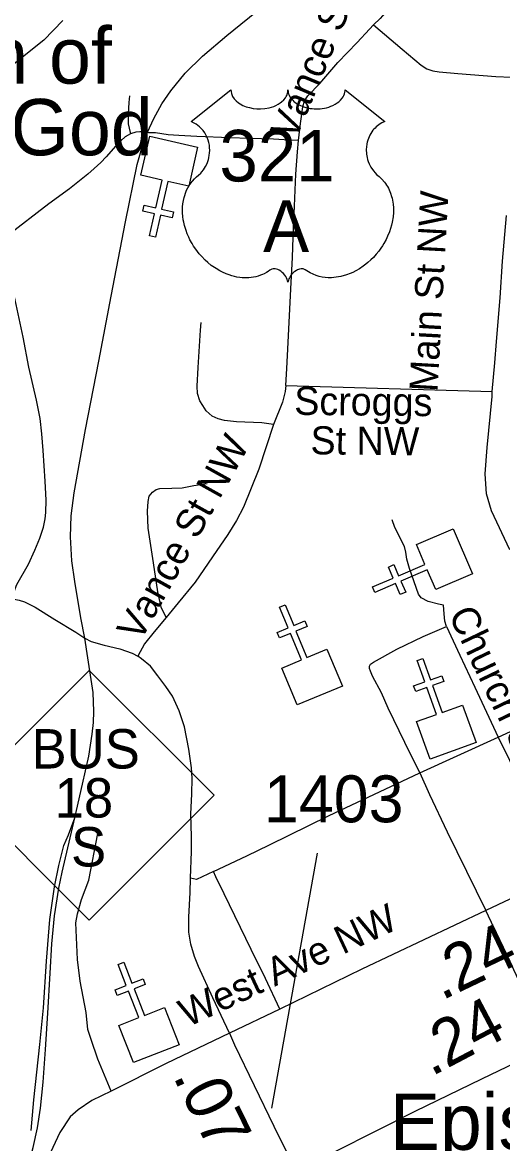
# Model space of a CAD drawing. Extents: x 1159738 to 1321356, y 736314 to 882035.
# Drawn here: x 1246348 to 1247628, y 796685 to 799672 of the extents above; entities that cross this region are included whole.
import ezdxf

# ---------------------------------------------------------------- set-up
doc = ezdxf.new("R2010")
doc.units = 0
for name, color, linetype in [('Exist Cultural Church CELL', 7, 'Continuous'), ('Exist Cultural Church Label', 7, 'Continuous'), ('Exist Railroad Mainline', 7, 'Continuous'), ('Exist Railroad Siding', 7, 'Continuous'), ('Exist Road Non-System Type 51', 7, 'Continuous'), ('Exist Road Non-System Type 51 Label', 7, 'Continuous'), ('Exist Road Primary NC Attributed', 7, 'Continuous'), ('Exist Road Primary NC Label', 7, 'Continuous'), ('Exist Road Primary NC Mileage Hundredths English Label', 7, 'Continuous'), ('Exist Road Primary NC Shield CELL', 7, 'Continuous'), ('Exist Road Primary NC Shield Number Label', 7, 'Continuous'), ('Exist Road Primary US Attributed', 7, 'Continuous'), ('Exist Road Primary US Label', 7, 'Continuous'), ('Exist Road Primary US Shield CELL', 7, 'Continuous'), ('Exist Road Primary US Shield Number Label', 7, 'Continuous'), ('Exist Road Secondary Mileage Hundredths English Label', 7, 'Continuous'), ('Exist Road Secondary Type 51 Attributed', 7, 'Continuous'), ('Exist Road Secondary Type 51 Number Label', 7, 'Continuous')]:
    doc.layers.add(name, color=color, linetype=linetype)

msp = doc.modelspace()

# ---------------------------------------------------------------- linework, layer by layer
at = {"layer": 'Exist Cultural Church CELL'}
for points in [[(1246791.4, 799236.1), (1246735.8, 799248.5), (1246719.1, 799174.2), (1246750.3, 799167.2), (1246746.8, 799151.6), (1246715.6, 799158.6), (1246702.4, 799099.9), (1246686.7, 799103.5), (1246699.9, 799162.1), (1246668.7, 799169.2), (1246672.2, 799184.7), (1246703.5, 799177.7), (1246720.2, 799252), (1246663.9, 799264.8), (1246687.3, 799368.6), (1246814.7, 799340)], [(1247449.3, 798160.8), (1247426.8, 798213.1), (1247356.8, 798183.1), (1247369.4, 798153.7), (1247354.7, 798147.4), (1247342.1, 798176.8), (1247286.8, 798153.2), (1247280.5, 798167.9), (1247335.8, 798191.6), (1247323.2, 798221), (1247337.9, 798227.3), (1247350.5, 798197.9), (1247420.5, 798227.8), (1247397.9, 798280.8), (1247495.8, 798322.7), (1247547.2, 798202.6)], [(1247039, 797951.9), (1247091.5, 797973.9), (1247062.3, 798044.2), (1247032.7, 798031.9), (1247026.6, 798046.6), (1247056.1, 798058.9), (1247033, 798114.4), (1247047.8, 798120.6), (1247070.9, 798065.1), (1247100.4, 798077.4), (1247106.6, 798062.7), (1247077, 798050.3), (1247106.3, 797980.1), (1247159.6, 798002.2), (1247200.6, 797903.9), (1247080, 797853.6)], [(1247398.3, 797809), (1247451.9, 797828.4), (1247426.1, 797900.1), (1247396, 797889.2), (1247390.5, 797904.2), (1247420.6, 797915.1), (1247400.3, 797971.7), (1247415.3, 797977.1), (1247435.7, 797920.5), (1247465.8, 797931.4), (1247471.2, 797916.3), (1247441.1, 797905.5), (1247466.9, 797833.8), (1247521.2, 797853.3), (1247557.3, 797753.1), (1247434.4, 797708.9)], [(1246605.3, 796999.6), (1246658.3, 797020.4), (1246630.7, 797091.3), (1246600.8, 797079.7), (1246595, 797094.6), (1246624.9, 797106.2), (1246603, 797162.3), (1246617.9, 797168.1), (1246639.8, 797112), (1246669.6, 797123.7), (1246675.4, 797108.8), (1246645.6, 797097.2), (1246673.2, 797026.2), (1246727, 797047.1), (1246765.7, 796947.9), (1246644, 796900.4)]]:
    msp.add_lwpolyline(points, close=True, dxfattribs=at)
at = {"layer": 'Exist Railroad Mainline'}
for points in [[(1246681.4, 799379.4), (1246697.8, 799416.1), (1246719.6, 799455.2), (1246743.6, 799490.1), (1246781.6, 799536.6), (1246827.9, 799582), (1246892.8, 799636.9), (1247088.1, 799796.5), (1247173.8, 799877.1), (1247225.5, 799934.3), (1247245.5, 799964.3), (1247270.3, 800005.3), (1247295, 800057.3), (1247317.5, 800134.6), (1247331.5, 800226), (1247351.7, 800403.1)], [(1246514.2, 798031.6), (1246503.7, 798085.2), (1246487.4, 798182.3), (1246480.1, 798237.6), (1246476.5, 798301.1), (1246477.9, 798357.2), (1246486.1, 798418.5), (1246516.4, 798587.2), (1246551.3, 798769.8), (1246584.9, 798942.5), (1246622.9, 799141.1), (1246653.8, 799293.8), (1246669.7, 799349.1), (1246681.4, 799379.4)], [(1246487.9, 797552.7), (1246499.7, 797603.1), (1246525.1, 797716.7), (1246533.7, 797775.3), (1246537.3, 797806.8), (1246538.2, 797835.8), (1246536.4, 797887.1), (1246522.3, 797979.3), (1246514.2, 798031.6)], [(1246058.6, 796054.5), (1246087.2, 796094.5), (1246125.7, 796155.5), (1246171.1, 796225.4), (1246203.7, 796283.1), (1246259, 796387.2), (1246296.6, 796464.8), (1246346, 796577.5), (1246363.2, 796624.3), (1246376.9, 796674.7), (1246388.6, 796726.6), (1246395.9, 796778.9), (1246403.6, 796848.8), (1246409.9, 796935.7), (1246415.4, 797032.4), (1246421.7, 797138.8), (1246426.7, 797216.9), (1246433.5, 797291.9), (1246445.3, 797365.5), (1246453.9, 797408.2), (1246487.9, 797552.7)]]:
    msp.add_lwpolyline(points, dxfattribs=at)
at = {"layer": 'Exist Railroad Siding'}
msp.add_lwpolyline([(1246371, 796719.9), (1246378.3, 796801.2), (1246394.1, 796948.4), (1246404, 797046.7), (1246411.8, 797171.1), (1246420.8, 797281.9), (1246433.1, 797368.6), (1246444.9, 797425.9), (1246458, 797478.6), (1246470.7, 797507.7), (1246487.9, 797552.7)], dxfattribs=at)
at = {"layer": 'Exist Road Non-System Type 51'}
for p, q in [((1247050.4, 798704.4), (1247600.2, 798688.6)), ((1247616, 797767.6), (1247837.3, 797871.1)), ((1247407.3, 797672.4), (1247616, 797767.6)), ((1247745.9, 796958.9), (1247583.3, 797305.5))]:
    msp.add_line(p, q, dxfattribs=at)
for points in [[(1247431.9, 799988.5), (1247422.2, 799973.1), (1247409.3, 799941.9), (1247397, 799903.7), (1247380.9, 799828.6), (1247365.5, 799771.4), (1247352.6, 799746.4), (1247338.7, 799724.7), (1247301.5, 799682.9), (1247284, 799665.2)], [(1246455.6, 799677), (1246405, 799624.4), (1246275.9, 799522.3), (1246234.7, 799493.6), (1246181.3, 799442.9), (1246139.9, 799407.1), (1246124.3, 799399.5)], [(1247083.4, 799357.7), (1247089.1, 799402.5), (1247095.4, 799447), (1247099.8, 799462.7), (1247108.5, 799476.8), (1247141, 799509.6), (1247188.9, 799564.8), (1247240.3, 799618.6), (1247272.7, 799654.3), (1247284, 799665.2)], [(1247284, 799665.2), (1247360.3, 799600.5), (1247410.5, 799557.9), (1247425.8, 799548.6), (1247441.9, 799542.9), (1247458.9, 799540.3), (1247508.7, 799535.9), (1247609.8, 799528.1), (1247651.4, 799526.2), (1247668.7, 799525.6)], [(1246633.5, 799476.6), (1246631.3, 799458.6), (1246629.7, 799428.6), (1246630.1, 799402.1), (1246632.6, 799390.1), (1246636.4, 799374.9)], [(1247083.4, 799357.7), (1247059.6, 799358.7), (1247017, 799361.2), (1246953.1, 799362.8), (1246900.4, 799364.8), (1246813, 799368.5), (1246764.5, 799370.5), (1246736.6, 799372.9), (1246702.6, 799377.4), (1246684.8, 799378.2), (1246681.4, 799379.4), (1246671, 799380.2), (1246660.5, 799380.2), (1246650, 799379.8), (1246636.4, 799374.9), (1246622.2, 799367.2), (1246610.9, 799357.5), (1246596.7, 799342.9), (1246571.2, 799314.2), (1246557.4, 799299.2), (1246539.6, 799283), (1246522.6, 799268), (1246473.3, 799228.8), (1246418.6, 799188.3), (1246305.4, 799101.4)], [(1247050.4, 798704.4), (1247052.6, 798749.6), (1247056.2, 798819.3), (1247063.5, 798962), (1247067.9, 799045.8), (1247070, 799126.6), (1247073.2, 799182.6), (1247076.5, 799268.1), (1247080.9, 799326.9), (1247083.4, 799357.7)], [(1246321.5, 798136.2), (1246326.1, 798155.5), (1246333.2, 798174), (1246364, 798228.4), (1246381.4, 798266.1), (1246394.7, 798297.9), (1246404.4, 798327.6), (1246408.5, 798349.2), (1246410.1, 798366.6), (1246411.1, 798399.4), (1246409, 798449.7), (1246402.9, 798531.3), (1246399.8, 798576), (1246395.7, 798616.5), (1246385.5, 798665.7), (1246365.5, 798753.7), (1246349.6, 798833.8), (1246315.3, 798995), (1246299.4, 799064.8), (1246294.8, 799090.7)], [(1247016.9, 798600.7), (1246985.9, 798604.8), (1246918.3, 798608), (1246886.7, 798611.3), (1246869.3, 798615.7), (1246853.5, 798622.6), (1246837.4, 798636.8), (1246828.4, 798651.4), (1246820.8, 798664), (1246814.3, 798683.4), (1246814, 798702.6), (1246816.4, 798752.8), (1246822.9, 798852.1), (1246824.5, 798872.2)], [(1247050.4, 798704.4), (1247048.1, 798688.6), (1247040.8, 798660.6), (1247016.9, 798600.7)], [(1247016.9, 798600.7), (1246978.1, 798482.1), (1246937.3, 798380.6), (1246918.7, 798344.6), (1246895.2, 798307.7), (1246854.8, 798247.7), (1246808.6, 798180.8), (1246763.3, 798125.7), (1246731.4, 798086.5), (1246699.4, 798048.2), (1246673.1, 798016.2), (1246655.9, 797983.5)], [(1246731.4, 798086.5), (1246718.1, 798113.6), (1246709.2, 798154.5), (1246697, 798232.3), (1246683.3, 798324.8), (1246681.3, 798369.8), (1246683.3, 798395.2), (1246686.1, 798409.4), (1246694.6, 798420.4), (1246704.3, 798427.7), (1246714.4, 798430.1), (1246746, 798430.9), (1246773.6, 798432.1), (1246805.1, 798438.2), (1246840.4, 798443.9)], [(1247470.1, 798119), (1247457.1, 798121.8), (1247429.6, 798129.5), (1247411, 798138.8), (1247403.7, 798148.5), (1247379.8, 798217.4), (1247372.5, 798242), (1247369.7, 798260.2), (1247366.1, 798276), (1247340.2, 798326.5), (1247333.3, 798346.8)], [(1246321.5, 798136.2), (1246339.8, 798133), (1246353.2, 798128.4), (1246382.4, 798113.6), (1246434.7, 798081.2), (1246490, 798047.4), (1246514.2, 798031.6), (1246531.5, 798022.8), (1246565.9, 798012.5), (1246607.9, 798003.3), (1246640.5, 797991.1), (1246655.9, 797983.5)], [(1247478.2, 798062.9), (1247474.1, 798076.4), (1247471.7, 798096.3), (1247470.1, 798119)], [(1247407.3, 797672.4), (1247366.8, 797753), (1247322.4, 797844.9), (1247304.5, 797886.2), (1247281.1, 797929.8), (1247275.4, 797943.1), (1247272.6, 797950.8), (1247272.6, 797957.2), (1247275.4, 797962.1), (1247283.5, 797967.8), (1247345.5, 798001.8), (1247416.3, 798035.8), (1247478.2, 798062.9)], [(1247478.2, 798062.9), (1247513.8, 797986.3), (1247553.9, 797901.2), (1247616, 797767.6)], [(1246795.5, 797391.6), (1246798.7, 797462.7), (1246798.3, 797502.5), (1246796.9, 797563.8), (1246799.6, 797615.6), (1246800.5, 797658), (1246798.7, 797686.2), (1246791.5, 797736.1), (1246779.7, 797795), (1246766.1, 797838.1), (1246747.9, 797876.7), (1246729.8, 797902.8), (1246708.9, 797931), (1246689, 797956.4), (1246665.5, 797976.7), (1246655.9, 797983.5)], [(1247616, 797767.6), (1247737.8, 797520.4), (1247791.6, 797404.6)], [(1246857.2, 797409.6), (1246946.3, 797451.3), (1247006.6, 797480.9), (1247163.5, 797557.7), (1247407.3, 797672.4)], [(1247407.3, 797672.4), (1247433.2, 797614.5), (1247480.1, 797515.4), (1247583.3, 797305.5)], [(1246584.4, 796824.3), (1246548.6, 796909.6), (1246531.6, 796962.2), (1246522.7, 796989), (1246517.9, 797034.4), (1246501.7, 797117.8), (1246494.4, 797175.3), (1246490.4, 797273.1), (1246495.2, 797296.6), (1246505.8, 797335.5), (1246525.1, 797386.7), (1246549.4, 797510.7)], [(1246857.2, 797409.6), (1246812.3, 797388.5), (1246795.5, 797391.6)], [(1247034.4, 797043), (1246996, 797124.4), (1246957.5, 797202.2), (1246885.9, 797350.2), (1246863.7, 797395.8), (1246857.2, 797409.6)], [(1246900.3, 796979.3), (1246855.4, 797073.2), (1246817.3, 797156.8), (1246806.9, 797183.2), (1246796.5, 797216.3), (1246791.9, 797248.1), (1246791.9, 797288.1), (1246795.1, 797353.9), (1246795.5, 797391.6)]]:
    msp.add_lwpolyline(points, dxfattribs=at)
at = {"layer": 'Exist Road Primary NC Attributed'}
for points in [[(1248014.5, 797511.1), (1247926.8, 797471.8), (1247791.6, 797404.6), (1247583.3, 797305.5), (1247252.7, 797149.8), (1247034.4, 797043), (1246900.3, 796979.3)], [(1247077.6, 796611.4), (1247394.5, 796771.3), (1247572.6, 796857.6), (1247751.3, 796943.7), (1247962.6, 797050.5), (1248183.5, 797155.2)], [(1246900.3, 796979.3), (1246731.3, 796897.9), (1246584.4, 796824.3), (1246532.7, 796799.3), (1246496.7, 796774.9), (1246475.2, 796755.9), (1246447.8, 796714.7), (1246402.9, 796619.5), (1246268.1, 796343.4), (1246222.6, 796242.8), (1246192.6, 796187.3), (1246162.3, 796141.5)]]:
    msp.add_lwpolyline(points, dxfattribs=at)
at = {"layer": 'Exist Road Primary NC Shield CELL'}
msp.add_lwpolyline([(1246193.1, 797612.7), (1246526.1, 797945.7), (1246859.1, 797612.7), (1246526.1, 797279.7)], close=True, dxfattribs=at)
at = {"layer": 'Exist Road Primary US Attributed'}
msp.add_lwpolyline([(1247646.7, 798267.1), (1247598, 798370.3), (1247584.5, 798416), (1247581.2, 798468.9), (1247586.9, 798539.7), (1247595.8, 798630), (1247600.2, 798675.2), (1247600.2, 798688.6), (1247606.7, 798764.7), (1247611.3, 798821.9), (1247621.1, 798938.1), (1247627.4, 799035.7), (1247637.8, 799157.5)], dxfattribs=at)
at = {"layer": 'Exist Road Primary US Shield CELL'}
msp.add_lwpolyline([(1246903.6, 799492.4), (1246903.9, 799488), (1246905, 799482.8), (1246905.8, 799480.1), (1246908.3, 799474.9), (1246912.3, 799468.8), (1246917.9, 799462.9), (1246924.2, 799457.7), (1246928.5, 799454.9), (1246935.7, 799451), (1246944, 799447.5), (1246953.1, 799444.9), (1246962.5, 799443), (1246972.7, 799441.9), (1246982.8, 799441.7), (1246993.7, 799442.5), (1247005.8, 799444.8), (1247011.4, 799446.3), (1247017.6, 799448.4), (1247023.4, 799450.8), (1247029.7, 799454.2), (1247034.8, 799457.5), (1247038.8, 799460.4), (1247044.4, 799465.8), (1247048.9, 799471.3), (1247050.8, 799474.5), (1247052.4, 799477.5), (1247054.7, 799483.9), (1247055.3, 799486.7), (1247055.7, 799492.6), (1247056.1, 799487.7), (1247056.6, 799484.6), (1247057.4, 799481.6), (1247058.7, 799478.4), (1247060.9, 799473.9), (1247063.4, 799470.1), (1247068.2, 799464.5), (1247071.1, 799461.7), (1247073.8, 799459.5), (1247081.1, 799454.6), (1247089.5, 799450.3), (1247093.6, 799448.5), (1247097.9, 799447), (1247103.3, 799445.4), (1247108.9, 799444), (1247114.4, 799443.1), (1247120.1, 799442.3), (1247125.8, 799441.8), (1247130.5, 799441.7), (1247136.3, 799441.8), (1247141.7, 799442.1), (1247147.1, 799442.7), (1247153.1, 799443.7), (1247158, 799444.8), (1247164.4, 799446.5), (1247170.2, 799448.6), (1247175.2, 799450.8), (1247181.8, 799454.2), (1247187.2, 799457.5), (1247191.1, 799460.7), (1247195.7, 799464.9), (1247200.1, 799470), (1247202.7, 799473.7), (1247204.5, 799477.6), (1247206.2, 799481.6), (1247207.2, 799485.9), (1247207.7, 799489.6), (1247207.8, 799492.7), (1247314.1, 799408.1), (1247311.6, 799407.1), (1247305.8, 799404.3), (1247301.2, 799401.6), (1247293.9, 799396.4), (1247290.8, 799393.6), (1247287.6, 799390.7), (1247284.8, 799387.5), (1247282.2, 799384.6), (1247279.1, 799380.3), (1247276.4, 799376), (1247273.7, 799371.3), (1247271.7, 799367.2), (1247268.4, 799358.7), (1247266.9, 799353.3), (1247265.9, 799348.7), (1247264.6, 799339.2), (1247264.3, 799334.7), (1247264.3, 799330.2), (1247264.5, 799325.5), (1247265, 799321), (1247265.8, 799316.3), (1247266.6, 799312.2), (1247267.9, 799307.1), (1247269.8, 799301.2), (1247272.1, 799295.4), (1247276.9, 799286.2), (1247283.2, 799276.8), (1247287.6, 799271.5), (1247292, 799267), (1247298.6, 799261.5), (1247302.1, 799258.3), (1247306.2, 799254.3), (1247312.9, 799246.5), (1247315.6, 799242.9), (1247318.3, 799238.8), (1247320.8, 799234.6), (1247323.3, 799230.1), (1247325.3, 799226.1), (1247329.1, 799217), (1247331.8, 799208.2), (1247333.1, 799203.5), (1247335, 799193.1), (1247335.8, 799187.9), (1247336.6, 799177.8), (1247336.6, 799165.5), (1247335.7, 799153.8), (1247333.5, 799140.1), (1247331.7, 799132), (1247328.9, 799122.5), (1247326.2, 799114.3), (1247321.3, 799102.2), (1247317, 799093.4), (1247311.4, 799083.1), (1247307.6, 799076.8), (1247303.1, 799070.2), (1247297.6, 799062.5), (1247291, 799054.4), (1247283.2, 799045.8), (1247276.8, 799039.4), (1247268.6, 799032), (1247263.5, 799027.9), (1247256.4, 799022.5), (1247246.6, 799015.9), (1247236.9, 799010.3), (1247228.7, 799006.1), (1247221.4, 799003), (1247212, 798999.4), (1247196.3, 798995.1), (1247190.6, 798993.9), (1247183.8, 798992.9), (1247177.5, 798992.3), (1247171.3, 798991.9), (1247163.1, 798991.9), (1247154.8, 798992.5), (1247147.1, 798993.6), (1247139, 798995.3), (1247130.5, 798997.8), (1247122.8, 799000.9), (1247115, 799004.7), (1247101.9, 799013), (1247098.1, 799015), (1247095.9, 799015.6), (1247090.8, 799015.8), (1247086.1, 799014.8), (1247081.2, 799012.9), (1247078.2, 799011.3), (1247074.3, 799008.7), (1247071.3, 799006.3), (1247067.7, 799002.9), (1247065.1, 799000), (1247063.2, 798997.7), (1247059.5, 798991.9), (1247058.2, 798989.1), (1247056.8, 798985.5), (1247055.6, 798980.3), (1247053.9, 798986.9), (1247052, 798991.3), (1247049.7, 798995.1), (1247047.4, 798998.4), (1247043.7, 799002.7), (1247040.3, 799005.9), (1247036.3, 799009.1), (1247032.1, 799011.7), (1247028.6, 799013.5), (1247025.5, 799014.7), (1247021.7, 799015.6), (1247018.5, 799015.9), (1247016, 799015.8), (1247012.4, 799015), (1247007.6, 799011.5), (1247003.1, 799008.4), (1246998.1, 799005.3), (1246992.2, 799002.2), (1246987.9, 799000.2), (1246982.7, 798998.2), (1246976.7, 798996.1), (1246970.2, 798994.5), (1246963.5, 798993.1), (1246957.6, 798992.2), (1246951.2, 798991.6), (1246945.5, 798991.4), (1246939.5, 798991.5), (1246934, 798991.9), (1246927.5, 798992.5), (1246919.5, 798993.7), (1246912.8, 798995.2), (1246905.8, 798997.1), (1246898.6, 798999.3), (1246890.8, 799002.3), (1246881.2, 799006.5), (1246874.5, 799010), (1246863.9, 799016.1), (1246851.4, 799024.7), (1246842, 799032.3), (1246835.2, 799038.5), (1246825.1, 799048.8), (1246819.1, 799055.5), (1246809.8, 799067.5), (1246803.8, 799076.3), (1246800, 799082.7), (1246794.3, 799093), (1246791.2, 799099.5), (1246787.2, 799108.9), (1246784, 799117.5), (1246781.4, 799125.6), (1246780, 799130.8), (1246778, 799140), (1246776.8, 799146.4), (1246775.6, 799155.3), (1246774.9, 799164.6), (1246774.8, 799173.2), (1246775, 799180.4), (1246775.8, 799188.8), (1246777.2, 799197.6), (1246778.9, 799205.2), (1246780.5, 799210.7), (1246782.7, 799217.3), (1246785.7, 799224.7), (1246789.2, 799231.7), (1246792.6, 799237.5), (1246796.8, 799243.8), (1246800.9, 799249.2), (1246806.4, 799255.1), (1246812, 799260.5), (1246817.2, 799264.7), (1246823.3, 799270.7), (1246826.5, 799274.3), (1246830.4, 799279.4), (1246833.5, 799284.1), (1246835.9, 799288.3), (1246839.2, 799294.6), (1246841.1, 799299.2), (1246843.6, 799306.4), (1246844.8, 799311.4), (1246846, 799317.9), (1246846.8, 799324), (1246847.2, 799331.6), (1246847, 799337.8), (1246846.2, 799345.2), (1246844.8, 799352.2), (1246843.1, 799358.4), (1246840.5, 799365.4), (1246838.1, 799370.6), (1246834, 799377.5), (1246829.5, 799384), (1246824.8, 799389.3), (1246820.1, 799394), (1246815.6, 799397.5), (1246811.3, 799400.6), (1246805.9, 799403.8), (1246800.6, 799406.4), (1246797.4, 799407.7)], close=True, dxfattribs=at)
at = {"layer": 'Exist Road Secondary Type 51 Attributed'}
msp.add_lwpolyline([(1246900.3, 796979.3), (1246913, 796947.8), (1247018.3, 796731.4), (1247077.6, 796611.4)], dxfattribs=at)
at = {"layer": 'Exist Road Secondary Type 51 Number Label'}
msp.add_line((1247012.4, 796779.2), (1247134.3, 797458.4), dxfattribs=at)

# ---------------------------------------------------------------- texts
at = {"layer": 'Exist Cultural Church Label'}
for s, p in [('Church of ', (1245716.7, 799509)), ('the Living God', (1245401.6, 799318)), ('Episcopal', (1247326.8, 796668.1))]:
    msp.add_text(s, height=150, dxfattribs=at).set_placement(p)
at = {"layer": 'Exist Road Non-System Type 51 Label'}
for s, rotation, p in [('Vance St NW', 67.2799, (1247075.6, 799354.8)), ('Scroggs', 359.4184, (1247072.2, 798626.5)), ('St NW', 359.4184, (1247115.5, 798521.3)), ('Vance St NW', 60.9137, (1246661.7, 798019.1)), ('Church St NW', 295.6097, (1247482.1, 798094.9))]:
    msp.add_text(s, height=75, rotation=rotation, dxfattribs=at).set_placement(p)
at = {"layer": 'Exist Road Primary NC Label'}
msp.add_text('West Ave NW', height=75, rotation=25.1022, dxfattribs=at).set_placement((1246787.9, 796993.8))
at = {"layer": 'Exist Road Primary NC Mileage Hundredths English Label'}
for rotation, p in [(25.5121, (1247465.4, 797065.2)), (27.8062, (1247437.8, 796862.5))]:
    msp.add_text('.24', height=125, rotation=rotation, dxfattribs=at).set_placement(p)
at = {"layer": 'Exist Road Primary NC Shield Number Label'}
for s, p in [('BUS', (1246372.3, 797684.1)), ('18', (1246433.7, 797553.6)), ('S', (1246477.6, 797423.1))]:
    msp.add_text(s, height=105, dxfattribs=at).set_placement(p)
at = {"layer": 'Exist Road Primary US Label'}
msp.add_text('Main St NW', height=75, rotation=86.8039, dxfattribs=at).set_placement((1247453.8, 798686.4))
at = {"layer": 'Exist Road Primary US Shield Number Label'}
for s, p in [('321', (1246873, 799248.3)), ('A', (1246989.5, 799060.4))]:
    msp.add_text(s, height=137.5, dxfattribs=at).set_placement(p)
at = {"layer": 'Exist Road Secondary Mileage Hundredths English Label'}
msp.add_text('.07', height=125, rotation=296.0865, dxfattribs=at).set_placement((1246748.2, 796864.4))
at = {"layer": 'Exist Road Secondary Type 51 Number Label'}
msp.add_text('1403', height=125, dxfattribs=at).set_placement((1246991.7, 797540.8))

doc.saveas('drawing.dxf')
